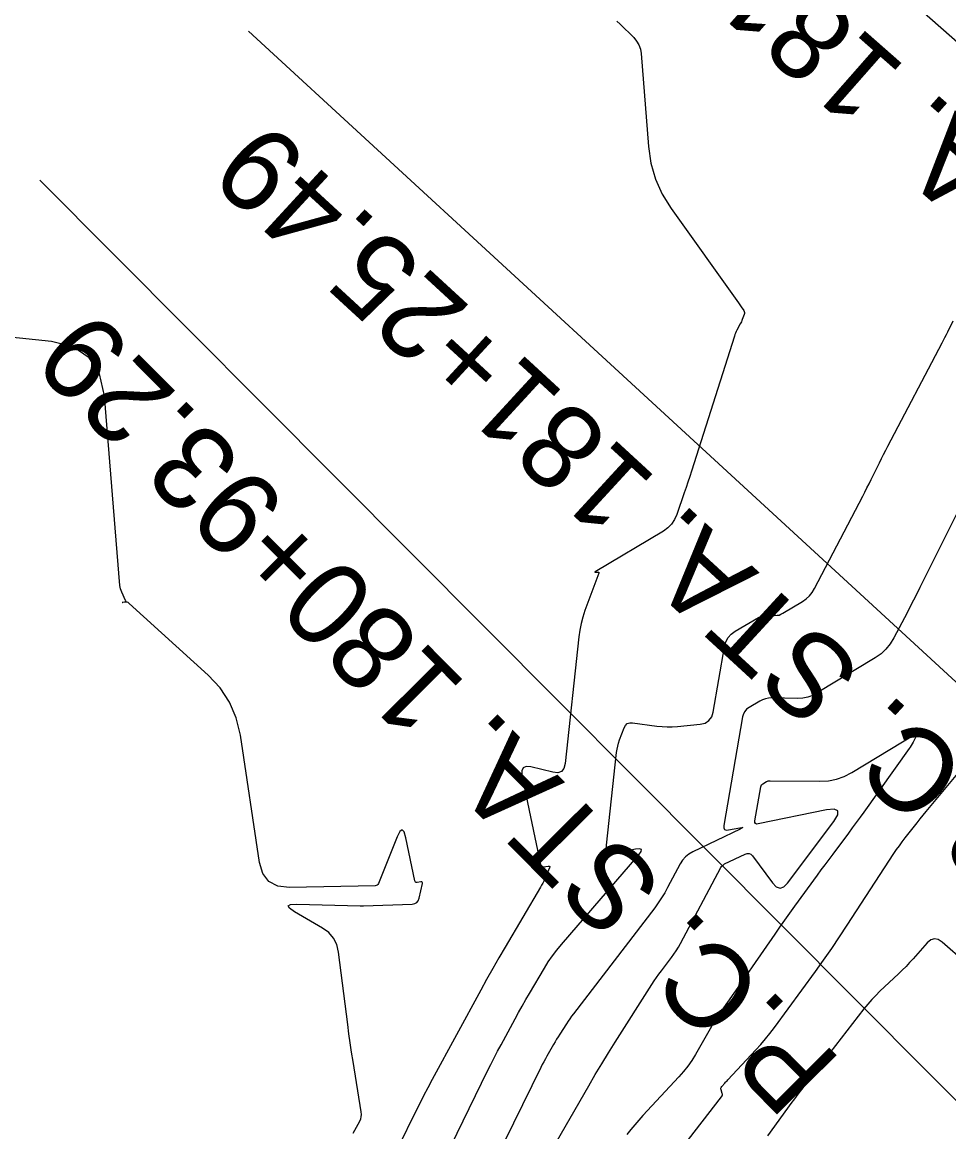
# Model space of a CAD drawing. Extents: x 658976 to 668726, y 639543 to 647196.
# Drawn here: x 662113.3 to 662201.4, y 643165.3 to 643270.8 of the extents above; entities that cross this region are included whole.
import ezdxf

# ---------------------------------------------------------------- set-up
doc = ezdxf.new("R2010")
doc.units = 0
for name, color, linetype in [('Ex_Major Contours', 7, 'Continuous'), ('Ex_Minor Contours', 7, 'Continuous'), ('R_Ramp 15 Degree_Min Ls', 7, 'Continuous'), ('R_Ramp 20 Degree Des Ls Annot', 7, 'Continuous'), ('R_Ramp 20 Degree Existing Ramp', 7, 'Continuous')]:
    doc.layers.add(name, color=color, linetype=linetype)

msp = doc.modelspace()

# ---------------------------------------------------------------- linework, layer by layer
at = {"layer": 'Ex_Major Contours'}
msp.add_lwpolyline([(662163.6, 643163.52), (662167.15, 643169.67), (662167.76, 643170.72), (662168.38, 643171.76), (662169.02, 643172.8), (662169.66, 643173.82), (662173.14, 643179.3), (662173.36, 643179.63), (662173.58, 643179.96), (662173.81, 643180.28), (662174.05, 643180.59), (662175.02, 643181.85), (662175.25, 643182.17), (662175.47, 643182.5), (662175.68, 643182.84), (662175.87, 643183.18), (662179.7, 643190.4), (662179.77, 643190.51), (662179.85, 643190.6), (662179.95, 643190.68), (662180.06, 643190.75), (662182.02, 643191.69), (662182.22, 643191.75), (662182.4, 643191.75), (662182.57, 643191.67), (662182.71, 643191.52), (662184.61, 643188.95), (662184.97, 643188.58), (662185.34, 643188.46), (662185.7, 643188.58), (662186.06, 643188.94), (662190.45, 643194.8), (662190.82, 643195.42), (662190.83, 643195.81), (662190.48, 643195.97), (662189.76, 643195.9), (662183.25, 643194.56), (662183.09, 643194.55), (662182.99, 643194.6), (662182.94, 643194.7), (662182.95, 643194.86), (662183.5, 643198.09), (662183.53, 643198.18), (662183.57, 643198.26), (662183.63, 643198.32), (662183.71, 643198.38), (662184.05, 643198.58), (662184.13, 643198.62), (662184.22, 643198.65), (662184.32, 643198.67), (662184.41, 643198.67), (662189.13, 643198.61), (662189.93, 643198.65), (662190.71, 643198.81), (662191.45, 643199.07), (662192.17, 643199.44), (662198.18, 643203.09), (662198.3, 643203.15), (662198.36, 643203.15), (662198.37, 643203.08), (662198.31, 643202.96), (662197.98, 643202.32), (662197.89, 643202.17), (662197.8, 643202.01), (662197.7, 643201.86), (662197.6, 643201.72), (662193.31, 643195.69), (662192.95, 643195.19), (662192.58, 643194.68), (662192.21, 643194.18), (662191.84, 643193.68), (662190.35, 643191.68), (662189.97, 643191.18), (662189.6, 643190.68), (662189.23, 643190.18), (662188.86, 643189.68), (662186.71, 643186.74), (662186.23, 643186.08), (662185.76, 643185.42), (662185.29, 643184.75), (662184.83, 643184.08), (662182.69, 643180.96), (662182.35, 643180.47), (662182.01, 643179.99), (662181.67, 643179.5), (662181.33, 643179.02), (662179.96, 643177.08), (662179.63, 643176.6), (662179.3, 643176.1), (662178.99, 643175.6), (662178.69, 643175.09), (662177.3, 643172.64), (662176.95, 643172.07), (662176.57, 643171.53), (662176.16, 643171.01), (662175.72, 643170.51), (662172.3, 643166.84), (662171.9, 643166.4), (662171.52, 643165.95), (662171.14, 643165.5), (662170.78, 643165.03)], dxfattribs=at)
at = {"layer": 'Ex_Minor Contours'}
for points in [[(662169.82, 643270.89), (662170.14, 643270.58), (662171.42, 643269.32), (662171.7, 643268.98), (662171.92, 643268.62), (662172.06, 643268.22), (662172.13, 643267.79), (662172.83, 643258.96), (662173.06, 643257.38), (662173.49, 643255.87), (662174.13, 643254.43), (662174.97, 643253.07), (662181.39, 643244.09), (662181.45, 643244), (662181.51, 643243.91), (662181.57, 643243.82), (662181.64, 643243.73), (662181.88, 643243.37), (662181.93, 643243.28), (662181.95, 643243.19), (662181.95, 643243.09), (662181.93, 643242.99), (662181.75, 643242.52), (662181.71, 643242.41), (662181.66, 643242.3), (662181.61, 643242.2), (662181.56, 643242.09), (662181.24, 643241.49), (662181.17, 643241.36), (662181.1, 643241.22), (662181.05, 643241.08), (662181, 643240.93), (662176.91, 643228.1), (662176.75, 643227.58), (662176.58, 643227.06), (662176.4, 643226.55), (662176.23, 643226.03), (662175.53, 643223.98), (662175.31, 643223.49), (662175.03, 643223.07), (662174.67, 643222.7), (662174.24, 643222.39), (662167.77, 643218.54), (662167.73, 643218.51), (662167.72, 643218.49), (662167.74, 643218.48), (662167.78, 643218.48), (662168.02, 643218.5), (662168.07, 643218.49), (662168.1, 643218.48), (662168.11, 643218.44), (662168.1, 643218.39), (662166.79, 643214.84), (662166.59, 643214.23), (662166.42, 643213.6), (662166.29, 643212.97), (662166.2, 643212.33), (662164.91, 643200.3), (662164.79, 643199.84), (662164.56, 643199.55), (662164.21, 643199.43), (662163.74, 643199.47), (662161.64, 643199.98), (662161.19, 643200.02), (662160.9, 643199.9), (662160.78, 643199.62), (662160.8, 643199.17), (662162.55, 643190.69), (662162.58, 643190.59), (662162.64, 643190.53), (662162.72, 643190.49), (662162.83, 643190.49), (662163.29, 643190.55), (662163.38, 643190.55), (662163.44, 643190.52), (662163.45, 643190.46), (662163.43, 643190.37), (662162.97, 643189.33), (662162.87, 643189.13), (662162.77, 643188.93), (662162.67, 643188.73), (662162.55, 643188.53), (662159.2, 643182.84), (662158.6, 643181.82), (662158.02, 643180.8), (662157.44, 643179.77), (662156.88, 643178.74), (662152.27, 643170.26), (662151.85, 643169.48), (662151.44, 643168.7), (662151.04, 643167.91), (662150.65, 643167.12), (662149.1, 643163.95)], [(662144.75, 643165.15), (662145.37, 643166.31), (662145.47, 643166.51), (662145.52, 643166.72), (662145.54, 643166.94), (662145.52, 643167.17), (662144.74, 643171.97), (662144.6, 643172.85), (662144.47, 643173.73), (662144.34, 643174.61), (662144.23, 643175.49), (662143.35, 643182.36), (662143.18, 643183.08), (662142.87, 643183.7), (662142.42, 643184.22), (662141.83, 643184.66), (662139.17, 643186.2), (662138.68, 643186.54), (662138.56, 643186.77), (662138.79, 643186.9), (662139.38, 643186.93), (662145.42, 643186.76), (662145.5, 643186.76), (662145.57, 643186.76), (662145.65, 643186.76), (662145.73, 643186.76), (662150.35, 643186.94), (662150.6, 643186.99), (662150.79, 643187.09), (662150.92, 643187.26), (662151.01, 643187.49), (662151.33, 643188.88), (662151.34, 643188.96), (662151.32, 643189.01), (662151.27, 643189.04), (662151.19, 643189.04), (662150.83, 643189), (662150.75, 643189), (662150.68, 643189.02), (662150.64, 643189.08), (662150.61, 643189.15), (662149.77, 643193.25), (662149.6, 643193.79), (662149.41, 643193.98), (662149.19, 643193.83), (662148.93, 643193.32), (662147.15, 643188.9), (662147.1, 643188.8), (662147.03, 643188.73), (662146.94, 643188.69), (662146.83, 643188.68), (662138.68, 643188.5), (662137.57, 643188.64), (662136.73, 643189.08), (662136.15, 643189.83), (662135.83, 643190.9), (662134.02, 643203.01), (662133.63, 643204.64), (662133, 643206.13), (662132.11, 643207.49), (662130.97, 643208.71), (662123.46, 643215.53), (662123.4, 643215.58), (662123.34, 643215.61), (662123.27, 643215.63), (662123.19, 643215.63), (662122.84, 643215.61), (662122.8, 643215.61), (662122.78, 643215.61), (662122.8, 643215.62), (662122.84, 643215.63), (662123.05, 643215.68), (662123.09, 643215.7), (662123.12, 643215.73), (662123.12, 643215.77), (662123.11, 643215.81), (662122.74, 643216.6), (662122.68, 643216.75), (662122.63, 643216.9), (662122.59, 643217.06), (662122.57, 643217.22), (662121.09, 643235.27), (662120.63, 643237.34), (662119.64, 643238.88), (662118.12, 643239.91), (662116.07, 643240.41), (662106.29, 643241.44)], [(662152.31, 643160.4), (662157.53, 643171.08), (662157.84, 643171.7), (662158.15, 643172.33), (662158.48, 643172.95), (662158.81, 643173.56), (662160.15, 643176.02), (662160.48, 643176.63), (662160.82, 643177.24), (662161.17, 643177.85), (662161.52, 643178.45), (662162.93, 643180.85), (662163.3, 643181.44), (662163.69, 643182.01), (662164.11, 643182.56), (662164.55, 643183.1), (662171.91, 643191.61), (662172.13, 643191.92), (662172.15, 643192.11), (662171.97, 643192.19), (662171.59, 643192.15), (662169.69, 643191.76), (662169.29, 643191.73), (662169.01, 643191.85), (662168.86, 643192.12), (662168.85, 643192.53), (662169.8, 643201.36), (662169.84, 643201.66), (662169.9, 643201.96), (662169.98, 643202.25), (662170.08, 643202.54), (662170.5, 643203.69), (662170.63, 643203.93), (662170.81, 643204.1), (662171.04, 643204.18), (662171.32, 643204.18), (662173.63, 643203.86), (662174.12, 643203.81), (662174.6, 643203.79), (662175.09, 643203.79), (662175.58, 643203.83), (662177.75, 643204.04), (662178.22, 643204.15), (662178.58, 643204.38), (662178.84, 643204.73), (662178.98, 643205.19), (662180.05, 643211.41), (662180.18, 643211.87), (662180.39, 643212.27), (662180.69, 643212.61), (662181.08, 643212.89), (662183.3, 643214.19), (662183.48, 643214.28), (662183.66, 643214.34), (662183.85, 643214.38), (662184.05, 643214.39), (662184.85, 643214.38), (662185.05, 643214.39), (662185.24, 643214.42), (662185.42, 643214.49), (662185.6, 643214.58), (662187.47, 643215.72), (662187.82, 643215.96), (662188.13, 643216.25), (662188.4, 643216.57), (662188.62, 643216.94), (662193.2, 643225.72), (662193.4, 643226.11), (662193.6, 643226.51), (662193.8, 643226.9), (662194, 643227.3), (662194.79, 643228.89), (662194.99, 643229.29), (662195.19, 643229.69), (662195.4, 643230.08), (662195.6, 643230.48), (662200.74, 643240.3), (662200.88, 643240.56), (662201.01, 643240.82), (662201.15, 643241.08), (662201.28, 643241.34), (662201.8, 643242.39)], [(662202.1, 643224.01), (662198.63, 643217.03), (662198.33, 643216.43), (662198.03, 643215.83), (662197.72, 643215.23), (662197.41, 643214.63), (662196.17, 643212.25), (662195.82, 643211.68), (662195.41, 643211.18), (662194.94, 643210.74), (662194.39, 643210.36), (662188.88, 643207.01), (662188.44, 643206.78), (662187.97, 643206.61), (662187.49, 643206.52), (662186.99, 643206.49), (662184.53, 643206.53), (662184.24, 643206.51), (662183.95, 643206.46), (662183.68, 643206.37), (662183.42, 643206.23), (662182.39, 643205.63), (662182.16, 643205.46), (662181.98, 643205.26), (662181.85, 643205.02), (662181.78, 643204.75), (662180, 643194.4), (662179.99, 643194.18), (662180.06, 643194.03), (662180.21, 643193.96), (662180.44, 643193.98), (662181.51, 643194.2), (662181.72, 643194.23), (662181.79, 643194.22), (662181.74, 643194.17), (662181.56, 643194.07), (662177.03, 643191.9), (662176.67, 643191.68), (662176.34, 643191.42), (662176.07, 643191.11), (662175.84, 643190.75), (662174.65, 643188.5), (662174.37, 643188), (662174.07, 643187.52), (662173.75, 643187.05), (662173.42, 643186.59), (662165.69, 643176.51), (662165.51, 643176.28), (662165.35, 643176.04), (662165.18, 643175.8), (662165.02, 643175.56), (662164.4, 643174.57), (662164.24, 643174.33), (662164.09, 643174.08), (662163.94, 643173.83), (662163.79, 643173.58), (662163.17, 643172.49), (662163.02, 643172.22), (662162.87, 643171.95), (662162.73, 643171.68), (662162.59, 643171.41), (662157.39, 643160.81)], [(662167.65, 643152.94), (662179.78, 643168.62), (662179.83, 643168.69), (662179.85, 643168.77), (662179.86, 643168.85), (662179.84, 643168.93), (662179.73, 643169.28), (662179.72, 643169.36), (662179.72, 643169.44), (662179.75, 643169.51), (662179.8, 643169.58), (662180.09, 643169.91), (662180.16, 643169.99), (662180.23, 643170.07), (662180.3, 643170.14), (662180.37, 643170.22), (662183.05, 643173.08), (662183.51, 643173.59), (662183.95, 643174.11), (662184.38, 643174.64), (662184.8, 643175.19), (662188.71, 643180.54), (662189.48, 643181.62), (662190.25, 643182.71), (662191, 643183.81), (662191.73, 643184.92), (662196.16, 643191.73), (662196.41, 643192.11), (662196.68, 643192.49), (662196.95, 643192.86), (662197.23, 643193.22), (662198.37, 643194.67), (662198.66, 643195.04), (662198.95, 643195.4), (662199.24, 643195.75), (662199.54, 643196.11), (662204.29, 643201.82)], [(662203.01, 643181.35), (662200.74, 643183.33), (662200.37, 643183.57), (662200.01, 643183.64), (662199.66, 643183.53), (662199.32, 643183.24), (662198, 643181.74), (662197.66, 643181.37), (662197.32, 643181.01), (662196.96, 643180.66), (662196.6, 643180.31), (662194.84, 643178.66), (662194.44, 643178.26), (662194.05, 643177.85), (662193.67, 643177.43), (662193.32, 643176.98), (662187.37, 643169.3), (662187.03, 643168.86), (662186.7, 643168.42), (662186.37, 643167.98), (662186.04, 643167.53), (662184.13, 643164.9)]]:
    msp.add_lwpolyline(points, dxfattribs=at)
at = {"layer": 'R_Ramp 15 Degree_Min Ls'}
msp.add_lwpolyline([(662256.07, 643114.04), (662185.51, 643184.9), (662114.95, 643255.76)], dxfattribs=at)
at = {"layer": 'R_Ramp 20 Degree Des Ls Annot'}
msp.add_lwpolyline([(662307.75, 643176.01), (662157.6, 643308.12)], dxfattribs=at)
at = {"layer": 'R_Ramp 20 Degree Existing Ramp'}
msp.add_lwpolyline([(662282, 643134.55), (662208.4, 643202.24), (662134.79, 643269.93)], dxfattribs=at)

# ---------------------------------------------------------------- texts
at = {"layer": 'R_Ramp 15 Degree_Min Ls'}
msp.add_text('P.C. STA. 180+93.29', height=8, rotation=134.88, dxfattribs=at).set_placement((662191.34, 643171.96))
at = {"layer": 'R_Ramp 20 Degree Des Ls Annot'}
msp.add_text('P.C. STA. 181+74.93', height=8, rotation=138.6554, dxfattribs=at).set_placement((662235.42, 643232.99))
at = {"layer": 'R_Ramp 20 Degree Existing Ramp'}
msp.add_text('P.C. STA. 181+25.49', height=8, rotation=137.3993, dxfattribs=at).set_placement((662210.99, 643193.07))

doc.saveas('drawing.dxf')
